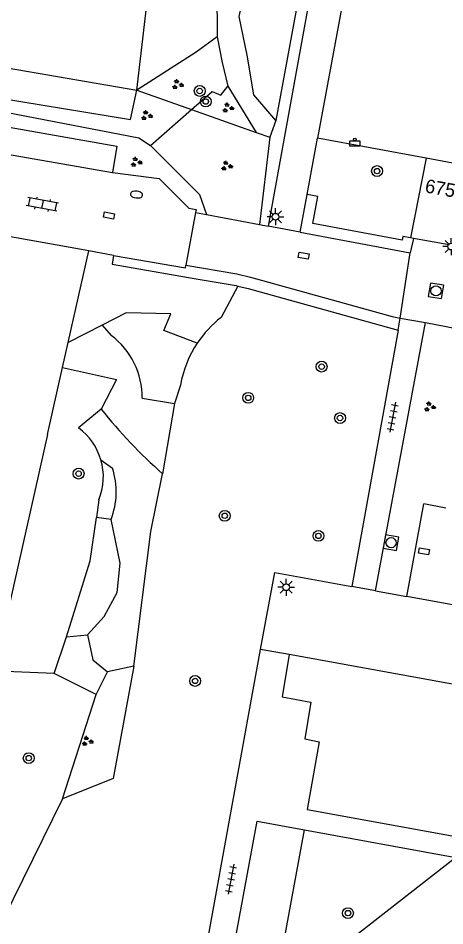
# Model space of a CAD drawing. Extents: x 132999 to 136000, y 398499 to 400501.
# Drawn here: x 133071.4 to 133102.9, y 399691.7 to 399758.7 of the extents above; entities that cross this region are included whole.
import ezdxf

# ---------------------------------------------------------------- set-up
doc = ezdxf.new("R2010")
doc.units = 0
for name, color, linetype in [('gg-afsc-erfafscheiding', 7, 'Continuous'), ('gg-anno-huisnummerreeks BGT', 7, 'Continuous'), ('gg-bbg-bijgebouw', 7, 'Continuous'), ('gg-bbg-hoofdgebouw', 7, 'Continuous'), ('gg-knt-bovenkant onderkant talud', 7, 'Continuous'), ('gg-knt-verharding', 7, 'Continuous'), ('gg-knt-verharding nz', 7, 'Continuous'), ('gt-grn-groengrens', 7, 'Continuous'), ('gt-grn-vlakafsluiter', 7, 'Continuous'), ('gt-grn-weggrens', 7, 'Continuous'), ('gt-symb-afvalbak', 7, 'Continuous'), ('gt-symb-boom', 7, 'Continuous'), ('gt-symb-brandkraan', 7, 'Continuous'), ('gt-symb-groenvak', 7, 'Continuous'), ('gt-symb-klinker verharding', 7, 'Continuous'), ('gt-symb-kolk center center', 7, 'Continuous'), ('gt-symb-lichtmast', 7, 'Continuous'), ('gt-symb-rioolschacht', 7, 'Continuous'), ('gt-symb-tegel verharding', 7, 'Continuous')]:
    doc.layers.add(name, color=color, linetype=linetype)

# ---------------------------------------------------------------- blocks, each defined once
blk = doc.blocks.new('gt0-RS')
at = {"layer": 'gt-symb-rioolschacht'}
blk.add_lwpolyline([(-0.5, -0.5), (0.5, -0.5), (0.5, 0.5), (-0.5, 0.5)], close=True, dxfattribs=at)
blk.add_circle((0, 0), 0.375, dxfattribs=at)
blk = doc.blocks.new('gt0-LMAST')
at = {"layer": 'gt-symb-lichtmast'}
for p, q in [((-0.182, 0.173), (-0.447, 0.438)), ((-0.005, 0.246), (-0.005, 0.621)), ((0.172, 0.173), (0.437, 0.438)), ((-0.255, -0.004), (-0.63, -0.004)), ((-0.182, -0.181), (-0.447, -0.446)), ((-0.005, -0.254), (-0.005, -0.629)), ((0.437, -0.446), (0.172, -0.181)), ((0.245, -0.004), (0.62, -0.004))]:
    blk.add_line(p, q, dxfattribs=at)
blk.add_circle((-0.005, -0.004), 0.25, dxfattribs=at)
blk = doc.blocks.new('gt0-BOOM')
at = {"layer": 'gt-symb-boom'}
for radius in [0.4, 0.2]:
    blk.add_circle((0, 0), radius, dxfattribs=at)
blk = doc.blocks.new('gt0-GRVAK')
at = {"layer": 'gt-symb-groenvak'}
for p, q in [((-0.11, 0.189), (-0.228, 0.24)), ((-0.182, 0.153), (0.088, 0.153)), ((-0.091, 0.211), (-0.156, 0.322)), ((-0.047, 0.214), (-0.047, 0.393)), ((-0.004, 0.211), (0.061, 0.322)), ((0.015, 0.189), (0.133, 0.24)), ((0.262, -0.052), (0.197, 0.059)), ((0.305, -0.049), (0.305, 0.13)), ((0.349, -0.052), (0.414, 0.059)), ((-0.245, -0.228), (-0.363, -0.177)), ((-0.318, -0.264), (-0.047, -0.264)), ((-0.226, -0.206), (-0.291, -0.095)), ((-0.183, -0.203), (-0.183, -0.024)), ((-0.139, -0.206), (-0.074, -0.095)), ((-0.12, -0.228), (-0.002, -0.177)), ((0.243, -0.074), (0.125, -0.023)), ((0.17, -0.11), (0.441, -0.11)), ((0.368, -0.074), (0.486, -0.023))]:
    blk.add_line(p, q, dxfattribs=at)
blk = doc.blocks.new('gt0-ABAK')
at = {"layer": 'gt-symb-afvalbak'}
blk.add_lwpolyline([(0.375, -0.5), (-0.375, -0.5), (-0.375, -0.1), (0.375, -0.1)], close=True, dxfattribs=at)
blk.add_circle((0, 0), 0.1, dxfattribs=at)
blk = doc.blocks.new('gt0-KOLKCC')
at = {"layer": 'gt-symb-kolk center center'}
blk.add_lwpolyline([(-0.375, 0.2), (0.375, 0.2), (0.375, -0.2), (-0.375, -0.2)], close=True, dxfattribs=at)
blk = doc.blocks.new('gt0-BR')
at = {"layer": 'gt-symb-brandkraan'}
for centre, radius, start, end in [((-0.244, 0), 0.206, 107.56694, 252.43307), ((0.599, -2.664), 3, 106.89205, 107.56694), ((0, -0.691), 0.938, 73.10799, 106.89205), ((-0.599, -2.664), 3, 72.43309, 73.10799), ((0.244, 0), 0.206, 287.56695, 72.43309), ((0.599, 2.664), 3, 252.43307, 253.10797), ((0, 0.691), 0.938, 253.10797, 286.89206), ((-0.599, 2.664), 3, 286.89206, 287.56695)]:
    blk.add_arc(centre, radius, start, end, dxfattribs=at)
blk = doc.blocks.new('gt0-KL1')
at = {"layer": 'gt-symb-klinker verharding'}
for p, q in [((-1.15, 0.3), (1.15, 0.3)), ((-1, -0.3), (-1, 0.3)), ((-0.5, 0.3), (-0.5, 0.45)), ((0, -0.3), (0, 0.3)), ((0.5, 0.3), (0.5, 0.45)), ((1, -0.3), (1, 0.3)), ((-1.15, -0.3), (1.15, -0.3)), ((-0.5, -0.45), (-0.5, -0.3)), ((0.5, -0.45), (0.5, -0.3))]:
    blk.add_line(p, q, dxfattribs=at)
blk = doc.blocks.new('gt0-TEG1')
at = {"layer": 'gt-symb-tegel verharding'}
for p, q in [((-1.125, 0), (1.125, 0)), ((-0.9, -0.25), (-0.9, 0.25)), ((-0.45, -0.25), (-0.45, 0.25)), ((0, -0.25), (0, 0.25)), ((0.45, -0.25), (0.45, 0.25)), ((0.9, -0.25), (0.9, 0.25))]:
    blk.add_line(p, q, dxfattribs=at)

msp = doc.modelspace()

# ---------------------------------------------------------------- linework, layer by layer
at = {"layer": 'gg-afsc-erfafscheiding'}
for p, q in [((133075.141, 399734.763), (133076.664, 399741.52)), ((133074.728, 399732.928), (133075.141, 399734.763)), ((133073.612, 399727.977), (133074.728, 399732.928))]:
    msp.add_line(p, q, dxfattribs=at)
at = {"layer": 'gg-bbg-bijgebouw'}
for p, q in [((133101.564, 399748.359), (133100.42, 399742.48)), ((133104.332, 399747.852), (133101.564, 399748.359)), ((133100.646, 399742.439), (133100.42, 399742.48)), ((133103.257, 399741.965), (133100.646, 399742.439))]:
    msp.add_line(p, q, dxfattribs=at)
at = {"layer": 'gg-bbg-hoofdgebouw'}
for points in [[(133091.45, 399711.75), (133090.93, 399708.64), (133093.061, 399708.25), (133092.61, 399705.53), (133093.68, 399705.31), (133092.79, 399700.33), (133163.57, 399687.48), (133164.05, 399690.05), (133169.91, 399688.96), (133158.66, 399627.19), (133163.51, 399626.32), (133163.27, 399625.281), (133166.09, 399624.81), (133165.73, 399622.35)], [(133177.667, 399699.945), (133165.9, 399702.15), (133165.24, 399698.36), (133091.45, 399711.75)]]:
    msp.add_lwpolyline(points, dxfattribs=at)
at = {"layer": 'gg-knt-bovenkant onderkant talud'}
for p, q in [((133093.54, 399767.783), (133090.477, 399751.135)), ((133080.22, 399753.372), (133084.254, 399751.951)), ((133084.254, 399751.951), (133089.03, 399750.269)), ((133090.477, 399751.135), (133090.024, 399749.919)), ((133089.03, 399750.269), (133090.024, 399749.919))]:
    msp.add_line(p, q, dxfattribs=at)
msp.add_lwpolyline([(133080.22, 399753.372), (133081.046, 399760.56), (133080.96, 399764.943), (133082.104, 399768.919), (133082.776, 399770.628)], dxfattribs=at)
at = {"layer": 'gg-knt-verharding'}
for p, q in [((133096.555, 399766.112), (133093.542, 399749.828)), ((133092.774, 399745.683), (133093.542, 399749.828)), ((133092.262, 399742.915), (133092.774, 399745.683)), ((133084.549, 399744.358), (133083.829, 399740.481)), ((133084.549, 399744.358), (133085.352, 399744.208)), ((133085.352, 399744.208), (133089.257, 399743.48)), ((133076.664, 399741.52), (133068.691, 399742.96)), ((133089.257, 399743.48), (133089.91, 399743.358)), ((133092.262, 399742.915), (133089.91, 399743.358)), ((133092.262, 399742.915), (133100.39, 399741.378)), ((133100.646, 399742.439), (133100.39, 399741.378)), ((133078.489, 399741.19), (133076.664, 399741.52)), ((133097.826, 399716.46), (133101.527, 399736.24)), ((133099.5, 399735.68), (133099.66, 399736.56)), ((133099.66, 399736.56), (133101.527, 399736.24)), ((133099.5, 399735.68), (133096.07, 399716.78)), ((133100.146, 399716.037), (133101.39, 399722.868)), ((133103.03, 399722.56), (133101.39, 399722.868)), ((133097.826, 399716.46), (133096.07, 399716.78)), ((133097.826, 399716.46), (133100.146, 399716.037)), ((133083.17, 399678.33), (133089.349, 399712.134)), ((133092.587, 399698.821), (133103.756, 399696.781))]:
    msp.add_line(p, q, dxfattribs=at)
for points in [[(133081.598, 399781.112), (133096.235, 399778.193), (133089.91, 399743.358)], [(133060.24, 399750.478), (133060.583, 399752.443), (133078.731, 399749.237), (133078.403, 399747.297)], [(133078.403, 399747.297), (133081.853, 399746.865), (133084.046, 399744.667), (133084.587, 399744.572), (133084.549, 399744.358)], [(133078.489, 399741.19), (133083.793, 399740.273), (133083.829, 399740.481)], [(133083.829, 399740.481), (133087.594, 399739.829), (133088.589, 399739.599), (133099.057, 399736.691), (133099.66, 399736.56)], [(133101.527, 399736.24), (133105.569, 399735.47), (133105.379, 399734.428)], [(133089.349, 399712.134), (133090.388, 399717.815), (133096.07, 399716.78)], [(133191.236, 399699.477), (133175.25, 399702.43), (133175.41, 399703.51), (133167.17, 399705.02), (133166.89, 399703.88), (133100.146, 399716.037)], [(133083.363, 399668.456), (133089.09, 399699.46), (133092.587, 399698.821)]]:
    msp.add_lwpolyline(points, dxfattribs=at)
at = {"layer": 'gg-knt-verharding nz'}
msp.add_line((133060.24, 399750.478), (133078.403, 399747.297), dxfattribs=at)
at = {"layer": 'gt-grn-groengrens'}
for p, q in [((133057.819, 399757.222), (133080.22, 399753.372)), ((133086.937, 399753.684), (133089.03, 399750.269)), ((133081.218, 399749.296), (133084.254, 399751.951)), ((133090.024, 399749.919), (133089.257, 399743.48)), ((133101.564, 399748.359), (133093.542, 399749.828)), ((133087.671, 399738.932), (133086.426, 399736.613)), ((133077.655, 399736.046), (133075.141, 399734.763)), ((133077.655, 399736.046), (133078.32, 399735.29)), ((133083.433, 399731.631), (133082.997, 399730.26)), ((133080.609, 399730.656), (133082.997, 399730.26)), ((133082.997, 399730.26), (133082.115, 399725.088)), ((133077.588, 399729.86), (133075.908, 399728.467)), ((133077.557, 399726.122), (133078.422, 399725.505)), ((133077.412, 399723.171), (133077.225, 399721.869)), ((133078.307, 399721.714), (133077.225, 399721.869)), ((133074.113, 399710.368), (133075.017, 399713.073)), ((133075.017, 399713.073), (133076.572, 399713.223)), ((133079.983, 399710.898), (133078.04, 399710.486)), ((133079.983, 399710.898), (133078.458, 399702.613)), ((133074.113, 399710.368), (133069.024, 399710.558)), ((133077.209, 399708.813), (133074.113, 399710.368)), ((133077.209, 399708.813), (133078.04, 399710.486)), ((133074.716, 399701.116), (133077.209, 399708.813)), ((133078.458, 399702.613), (133074.716, 399701.116)), ((133074.716, 399701.116), (133070.348, 399692.208))]:
    msp.add_line(p, q, dxfattribs=at)
for points in [[(133090.477, 399751.135), (133088.838, 399753.026), (133088.343, 399755.954), (133087.765, 399758.809), (133088.372, 399761.647), (133089.927, 399764.368), (133092.24, 399766.87), (133093.54, 399767.783)], [(133087.174, 399762.898), (133086.11, 399760.756), (133086.146, 399757.303)], [(133086.146, 399757.303), (133084.588, 399756.184), (133080.22, 399753.372)], [(133086.146, 399757.303), (133086.499, 399755.425), (133086.937, 399753.684)], [(133056.73, 399754.417), (133080.365, 399749.857), (133081.218, 399749.296)], [(133056.942, 399754.963), (133079.741, 399751.205), (133080.22, 399753.372)], [(133084.254, 399751.951), (133085.779, 399753.285), (133086.407, 399753.009), (133086.937, 399753.684)], [(133081.218, 399749.296), (133084.831, 399745.677), (133085.352, 399744.208)], [(133100.42, 399742.48), (133099.845, 399742.589), (133099.792, 399742.305), (133093.194, 399743.553), (133093.568, 399745.533), (133092.774, 399745.683)], [(133078.489, 399741.19), (133078.379, 399740.545), (133084.58, 399739.473)], [(133084.58, 399739.473), (133087.54, 399738.962), (133087.671, 399738.932)], [(133087.671, 399738.932), (133088.426, 399738.757), (133099.5, 399735.68)], [(133084.673, 399734.724), (133082.215, 399735.655), (133082.716, 399736.878), (133079.429, 399736.952), (133077.655, 399736.046)], [(133074.728, 399732.928), (133078.708, 399732.032), (133077.588, 399729.86)], [(133079.983, 399710.898), (133081.255, 399720.832), (133082.115, 399725.088)], [(133075.017, 399713.073), (133076.765, 399718.658), (133077.225, 399721.869)], [(133076.572, 399713.223), (133077.807, 399714.563), (133078.769, 399716.329), (133078.991, 399718.497), (133078.307, 399721.714)], [(133076.572, 399713.223), (133076.961, 399711.357), (133078.04, 399710.486)], [(133103.756, 399696.781), (133090.266, 399686.265), (133092.587, 399698.821)]]:
    msp.add_lwpolyline(points, dxfattribs=at)
for centre, radius, start, end in [((133091.403, 399730.237), 8.088, 127.97175, 146.30535), ((133074.856, 399730.697), 5.753, 359.59325, 52.98159), ((133091.401, 399730.232), 8.09, 146.26819, 170.03959), ((133106.158, 399752.43), 36.41, 218.30831, 228.67325), ((133073.259, 399724.852), 4.482, 16.46162, 53.76802), ((133073.264, 399724.854), 4.476, 337.91547, 16.4585), ((133072.921, 399723.775), 5.767, 339.06335, 17.46158)]:
    msp.add_arc(centre, radius, start, end, dxfattribs=at)
at = {"layer": 'gt-grn-vlakafsluiter'}
msp.add_lwpolyline([(133073.612, 399727.977), (133070.825, 399715.607), (133069.97, 399715.8)], dxfattribs=at)
at = {"layer": 'gt-grn-weggrens'}
for p, q in [((133099.66, 399736.56), (133100.39, 399741.378)), ((133091.45, 399711.75), (133089.349, 399712.134))]:
    msp.add_line(p, q, dxfattribs=at)

# ---------------------------------------------------------------- block references
at = {"layer": 'gt-symb-afvalbak'}
msp.add_blockref('gt0-ABAK', (133096.302, 399749.74), dxfattribs=at)
at = {"layer": 'gt-symb-boom'}
for p in [(133084.851, 399753.318), (133085.3, 399752.539), (133097.944, 399747.411), (133093.853, 399732.988), (133088.432, 399730.689), (133095.209, 399729.2), (133075.912, 399725.098), (133086.699, 399721.987), (133093.62, 399720.509), (133084.511, 399709.81), (133072.229, 399704.118), (133095.796, 399692.687)]:
    msp.add_blockref('gt0-BOOM', p, dxfattribs=at)
at = {"layer": 'gt-symb-brandkraan', "rotation": -6.2911760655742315}
msp.add_blockref('gt0-BR', (133080.185, 399745.678), dxfattribs=at)
at = {"layer": 'gt-symb-groenvak'}
for p in [(133083.205, 399753.793), (133086.924, 399752.077), (133080.917, 399751.505), (133080.154, 399748.072), (133086.828, 399747.786), (133101.818, 399730.026), (133076.54, 399705.362)]:
    msp.add_blockref('gt0-GRVAK', p, dxfattribs=at)
at = {"layer": 'gt-symb-klinker verharding', "rotation": 169.85920685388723}
msp.add_blockref('gt0-KL1', (133073.23, 399744.954), dxfattribs=at)
at = {"layer": 'gt-symb-kolk center center'}
for p, rotation in [((133078.148, 399744.132), 169.63367739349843), ((133092.535, 399741.175), -9.905079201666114), ((133101.407, 399719.366), -9.905079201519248)]:
    msp.add_blockref('gt0-KOLKCC', p, dxfattribs=dict(at, rotation=rotation))
at = {"layer": 'gt-symb-lichtmast'}
for p in [(133090.451, 399744.048), (133103.42, 399741.849), (133091.241, 399716.723)]:
    msp.add_blockref('gt0-LMAST', p, dxfattribs=at)
at = {"layer": 'gt-symb-rioolschacht'}
for p, rotation in [((133102.295, 399738.579), -9.377579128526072), ((133098.976, 399720.007), 169.63367739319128)]:
    msp.add_blockref('gt0-RS', p, dxfattribs=dict(at, rotation=rotation))
at = {"layer": 'gt-symb-tegel verharding', "rotation": -100.65836150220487}
for p in [(133099.095, 399729.262), (133087.163, 399695.194)]:
    msp.add_blockref('gt0-TEG1', p, dxfattribs=at)

# ---------------------------------------------------------------- texts
at = {"layer": 'gg-anno-huisnummerreeks BGT'}
msp.add_text('675', height=1, rotation=349.7, dxfattribs=at).set_placement((133101.43, 399745.854))

doc.saveas('drawing.dxf')
